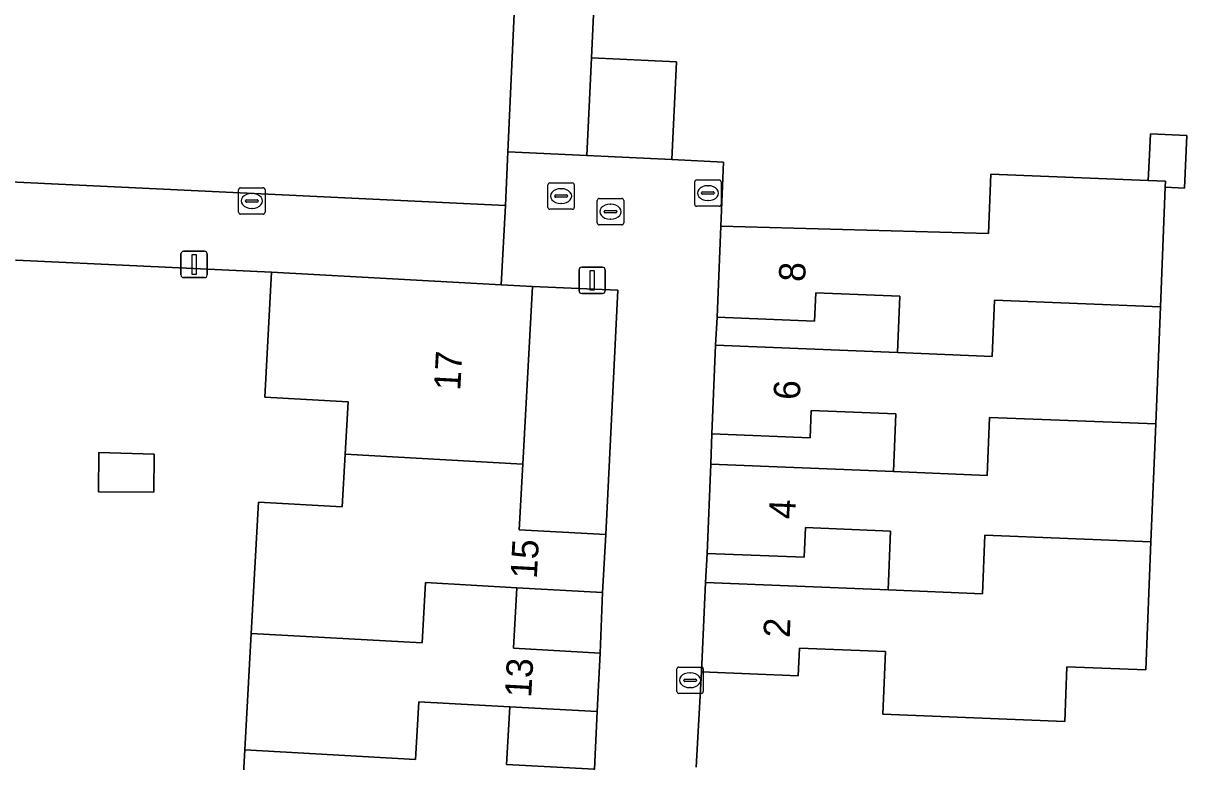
# Model space of a CAD drawing. Extents: x 162989 to 165008, y 383432 to 384338.
# Drawn here: x 164676.23 to 164720.31, y 383825.8 to 383853.78 of the extents above; entities that cross this region are included whole.
import ezdxf

# ---------------------------------------------------------------- set-up
doc = ezdxf.new("R2010")
doc.units = 0
for name, color, linetype in [('IMGEO_Erf', 7, 'Continuous'), ('IMGEO_Kolk', 7, 'Continuous'), ('IMGEO_Lichtmast', 7, 'Continuous'), ('IMGEO_Pand', 7, 'Continuous'), ('IMGEO_Pand_nummerreeks', 7, 'Continuous'), ('IMGEO_Rioolput', 7, 'Continuous'), ('IMGEO_Voetpad_open', 7, 'Continuous')]:
    doc.layers.add(name, color=color, linetype=linetype)

msp = doc.modelspace()

# ---------------------------------------------------------------- linework, layer by layer
at = {"layer": 'IMGEO_Erf'}
for points in [[(164669.361, 383848.077), (164694.497, 383846.866), (164694.591, 383848.908), (164694.996, 383857.73), (164690.321, 383857.959), (164685.884, 383858.176), (164681.387, 383858.396), (164676.412, 383858.64), (164676.559, 383861.641), (164674.58, 383861.737)], [(164698.048, 383858.76), (164697.755, 383852.471), (164700.981, 383852.32), (164700.808, 383848.619), (164702.76, 383848.509), (164702.653, 383846.095), (164712.795, 383845.808), (164712.886, 383848.063), (164718.851, 383847.822), (164718.896, 383848.789), (164718.932, 383849.582), (164720.309, 383849.52), (164720.219, 383847.533), (164719.495, 383847.566), (164719.312, 383843.033), (164719.133, 383838.596), (164718.953, 383834.123), (164718.758, 383829.276), (164715.771, 383829.396), (164715.687, 383827.316), (164708.796, 383827.594), (164708.892, 383829.971), (164705.636, 383830.103), (164705.593, 383829.052), (164701.932, 383829.2), (164701.726, 383825.586)], [(164679.703, 383794.817), (164679.96, 383799.478), (164680.229, 383804.354), (164683.191, 383804.19), (164683.285, 383805.892), (164683.409, 383808.132), (164680.416, 383808.297), (164680.667, 383812.831), (164680.924, 383817.487), (164681.192, 383822.342), (164684.395, 383822.165), (164684.62, 383826.246), (164684.864, 383830.661), (164685.138, 383835.632), (164688.315, 383835.457), (164688.425, 383837.445), (164688.535, 383839.436), (164685.378, 383839.611), (164685.64, 383844.352), (164675.963, 383844.799)]]:
    msp.add_lwpolyline(points, dxfattribs=at)
for points in [[(164698.761, 383843.666), (164695.528, 383843.806), (164695.155, 383837.073), (164695.018, 383834.588), (164698.301, 383834.407)], [(164702.45, 383841.58), (164709.357, 383841.302), (164709.443, 383843.437), (164706.255, 383843.566), (164706.212, 383842.496), (164702.514, 383842.645)], [(164702.274, 383837.07), (164709.203, 383836.791), (164709.291, 383838.978), (164706.083, 383839.107), (164706.041, 383838.07), (164702.315, 383838.221)], [(164679.089, 383837.51), (164681.184, 383837.454), (164681.177, 383836.008), (164679.081, 383836.019)], [(164702.074, 383832.592), (164709.001, 383832.306), (164709.091, 383834.537), (164705.86, 383834.668), (164705.815, 383833.543), (164702.138, 383833.691)], [(164698.18, 383832.209), (164694.934, 383832.388), (164694.808, 383830.099), (164698.091, 383829.917)], [(164697.968, 383827.697), (164694.659, 383827.88), (164694.539, 383825.695), (164697.869, 383825.512)]]:
    msp.add_lwpolyline(points, close=True, dxfattribs=at)
at = {"layer": 'IMGEO_Kolk'}
for p, q in [((164684.463, 383847.544), (164685.315, 383847.544)), ((164684.388, 383846.618), (164684.388, 383847.47)), ((164684.647, 383847.038), (164684.647, 383847.05)), ((164684.69, 383847.087), (164685.088, 383847.087)), ((164684.876, 383847.324), (164684.901, 383847.324)), ((164685.131, 383847.05), (164685.131, 383847.038)), ((164685.389, 383847.47), (164685.389, 383846.618)), ((164697.977, 383846.212), (164697.977, 383847.064)), ((164698.052, 383847.138), (164698.904, 383847.138)), ((164698.978, 383847.064), (164698.978, 383846.212)), ((164685.085, 383847.001), (164684.687, 383847.001)), ((164684.899, 383846.764), (164684.874, 383846.764)), ((164698.236, 383846.632), (164698.236, 383846.644)), ((164698.279, 383846.681), (164698.677, 383846.681)), ((164698.465, 383846.918), (164698.49, 383846.918)), ((164698.72, 383846.644), (164698.72, 383846.632)), ((164685.315, 383846.544), (164684.463, 383846.544)), ((164698.674, 383846.595), (164698.276, 383846.595)), ((164698.488, 383846.358), (164698.463, 383846.358)), ((164698.904, 383846.138), (164698.052, 383846.138)), ((164700.993, 383828.459), (164700.993, 383829.311)), ((164701.068, 383829.385), (164701.92, 383829.385)), ((164701.481, 383829.165), (164701.506, 383829.165)), ((164701.994, 383829.311), (164701.994, 383828.459)), ((164701.252, 383828.879), (164701.252, 383828.891)), ((164701.69, 383828.842), (164701.292, 383828.842)), ((164701.295, 383828.928), (164701.693, 383828.928)), ((164701.504, 383828.605), (164701.479, 383828.605)), ((164701.736, 383828.891), (164701.736, 383828.879)), ((164701.92, 383828.385), (164701.068, 383828.385))]:
    msp.add_line(p, q, dxfattribs=at)
for points in [[(164684.463, 383847.544), (164685.315, 383847.544)], [(164684.388, 383846.618), (164684.388, 383847.47)], [(164685.389, 383847.47), (164685.389, 383846.618)], [(164697.977, 383846.212), (164697.977, 383847.064)], [(164698.052, 383847.138), (164698.904, 383847.138)], [(164698.978, 383847.064), (164698.978, 383846.212)], [(164685.315, 383846.544), (164684.463, 383846.544)], [(164698.904, 383846.138), (164698.052, 383846.138)], [(164700.993, 383828.459), (164700.993, 383829.311)], [(164701.068, 383829.385), (164701.92, 383829.385)], [(164701.994, 383829.311), (164701.994, 383828.459)], [(164701.92, 383828.385), (164701.068, 383828.385)]]:
    msp.add_lwpolyline(points, dxfattribs=at)
for centre, radius, start, end in [((164684.465, 383847.468), 0.0765, 91.552, 178.448), ((164684.465, 383847.468), 0.0765, 91.552, 178.448), ((164685.313, 383847.468), 0.0765, 1.552, 88.448), ((164685.313, 383847.468), 0.0765, 1.552, 88.448), ((164684.687, 383847.047), 0.0403, 85.8775, 175.7526), ((164685.092, 383847.049), 0.0386, 1.7309, 96.639), ((164698.054, 383847.062), 0.0765, 91.552, 178.448), ((164698.054, 383847.062), 0.0765, 91.552, 178.448), ((164698.902, 383847.062), 0.0765, 1.552, 88.448), ((164698.902, 383847.062), 0.0765, 1.552, 88.448), ((164684.465, 383846.62), 0.0765, 181.552, 268.448), ((164684.465, 383846.62), 0.0765, 181.552, 268.448), ((164684.684, 383847.037), 0.0366, 178.938, 274.7102), ((164685.088, 383847.044), 0.043, 264.8664, 352.4533), ((164685.313, 383846.62), 0.0765, 271.552, 358.448), ((164685.313, 383846.62), 0.0765, 271.552, 358.448), ((164698.276, 383846.641), 0.0403, 85.8775, 175.7526), ((164698.273, 383846.631), 0.0366, 178.938, 274.7102), ((164698.677, 383846.638), 0.043, 264.8664, 352.4533), ((164698.681, 383846.643), 0.0386, 1.7309, 96.639), ((164698.054, 383846.214), 0.0765, 181.552, 268.448), ((164698.054, 383846.214), 0.0765, 181.552, 268.448), ((164698.902, 383846.214), 0.0765, 271.552, 358.448), ((164698.902, 383846.214), 0.0765, 271.552, 358.448), ((164701.07, 383829.309), 0.0765, 91.552, 178.448), ((164701.07, 383829.309), 0.0765, 91.552, 178.448), ((164701.918, 383829.309), 0.0765, 1.552, 88.448), ((164701.918, 383829.309), 0.0765, 1.552, 88.448), ((164701.292, 383828.888), 0.0403, 85.8775, 175.7526), ((164701.289, 383828.878), 0.0366, 178.938, 274.7102), ((164701.693, 383828.885), 0.043, 264.8664, 352.4533), ((164701.697, 383828.89), 0.0386, 1.7309, 96.639), ((164701.07, 383828.461), 0.0765, 181.552, 268.448), ((164701.07, 383828.461), 0.0765, 181.552, 268.448), ((164701.918, 383828.461), 0.0765, 271.552, 358.448), ((164701.918, 383828.461), 0.0765, 271.552, 358.448)]:
    msp.add_arc(centre, radius, start, end, dxfattribs=at)
for centre, major_axis, ratio, start_param, end_param in [((164684.875, 383847.044), (-0.387, 0.002), 0.722429, 4.712389, 7.853982), ((164684.9, 383847.044), (-0.39, 0.002), 0.717154, 1.570796, 4.712389), ((164698.464, 383846.638), (-0.387, 0.002), 0.722429, 4.712389, 7.853982), ((164698.489, 383846.638), (-0.39, 0.002), 0.717154, 1.570796, 4.712389), ((164701.48, 383828.885), (-0.387, 0.002), 0.722429, 4.712389, 7.853982), ((164701.505, 383828.885), (-0.39, 0.002), 0.717154, 1.570796, 4.712389)]:
    msp.add_ellipse(centre, major_axis=major_axis, ratio=ratio, start_param=start_param, end_param=end_param, dxfattribs=at)
at = {"layer": 'IMGEO_Lichtmast'}
for p, q in [((164682.206, 383844.239), (164682.206, 383845.039)), ((164682.206, 383845.039), (164682.206, 383844.239)), ((164682.306, 383845.139), (164683.096, 383845.139)), ((164683.096, 383845.139), (164682.306, 383845.139)), ((164683.196, 383845.039), (164683.196, 383844.239)), ((164683.196, 383844.239), (164683.196, 383845.039)), ((164697.286, 383843.637), (164697.286, 383844.437)), ((164697.286, 383844.437), (164697.286, 383843.637)), ((164697.386, 383844.537), (164698.176, 383844.537)), ((164698.176, 383844.537), (164697.386, 383844.537)), ((164698.276, 383844.437), (164698.276, 383843.637)), ((164698.276, 383843.637), (164698.276, 383844.437)), ((164683.096, 383844.139), (164682.306, 383844.139)), ((164682.306, 383844.139), (164683.096, 383844.139)), ((164698.176, 383843.537), (164697.386, 383843.537)), ((164697.386, 383843.537), (164698.176, 383843.537))]:
    msp.add_line(p, q, dxfattribs=at)
for points in [[(164682.626, 383845.014), (164682.776, 383845.014), (164682.776, 383844.264), (164682.626, 383844.264), (164682.626, 383845.014)], [(164697.706, 383844.412), (164697.856, 383844.412), (164697.856, 383843.662), (164697.706, 383843.662), (164697.706, 383844.412)]]:
    msp.add_lwpolyline(points, dxfattribs=at)
for centre, start, end in [((164682.306, 383845.039), 90, 180), ((164682.306, 383845.039), 90, 180), ((164683.096, 383845.039), 0, 90), ((164683.096, 383845.039), 360, 90), ((164697.386, 383844.437), 90, 180), ((164697.386, 383844.437), 90, 180), ((164698.176, 383844.437), 0, 90), ((164698.176, 383844.437), 360, 90), ((164682.306, 383844.239), 180, 270), ((164682.306, 383844.239), 180, 270), ((164683.096, 383844.239), 270, 0), ((164683.096, 383844.239), 270, 0), ((164697.386, 383843.637), 180, 270), ((164697.386, 383843.637), 180, 270), ((164698.176, 383843.637), 270, 0), ((164698.176, 383843.637), 270, 0)]:
    msp.add_arc(centre, 0.1, start, end, dxfattribs=at)
at = {"layer": 'IMGEO_Pand'}
for points in [[(164700.808, 383848.619), (164700.981, 383852.32), (164697.755, 383852.471), (164697.582, 383848.769)], [(164718.851, 383847.822), (164719.504, 383847.796), (164719.495, 383847.566), (164720.219, 383847.533), (164720.309, 383849.52), (164718.932, 383849.582), (164718.896, 383848.789)], [(164719.495, 383847.566), (164719.504, 383847.796), (164718.851, 383847.822), (164712.886, 383848.063), (164712.795, 383845.808), (164702.653, 383846.095), (164702.514, 383842.645), (164706.212, 383842.496), (164706.255, 383843.566), (164709.443, 383843.437), (164709.357, 383841.302), (164712.936, 383841.155), (164713.021, 383843.289), (164719.312, 383843.033)], [(164695.528, 383843.806), (164694.332, 383843.872), (164685.64, 383844.352), (164685.378, 383839.611), (164688.535, 383839.436), (164688.425, 383837.445), (164695.155, 383837.073)], [(164719.133, 383838.596), (164719.312, 383843.033), (164713.021, 383843.289), (164712.936, 383841.155), (164709.357, 383841.302), (164702.45, 383841.58), (164702.315, 383838.221), (164706.041, 383838.07), (164706.083, 383839.107), (164709.291, 383838.978), (164709.203, 383836.791), (164712.754, 383836.647), (164712.842, 383838.841)], [(164719.133, 383838.596), (164712.842, 383838.841), (164712.754, 383836.647), (164709.203, 383836.791), (164702.274, 383837.07), (164702.138, 383833.691), (164705.815, 383833.543), (164705.86, 383834.668), (164709.091, 383834.537), (164709.001, 383832.306), (164712.574, 383832.158), (164712.663, 383834.386), (164718.953, 383834.123)], [(164679.089, 383837.51), (164679.081, 383836.019), (164681.177, 383836.008), (164681.184, 383837.454)], [(164695.155, 383837.073), (164688.425, 383837.445), (164688.315, 383835.457), (164685.138, 383835.632), (164684.864, 383830.661), (164691.339, 383830.296), (164691.465, 383832.582), (164694.934, 383832.388), (164698.18, 383832.209), (164698.301, 383834.407), (164695.018, 383834.588)], [(164709.001, 383832.306), (164702.074, 383832.592), (164701.932, 383829.2), (164705.593, 383829.052), (164705.636, 383830.103), (164708.892, 383829.971), (164708.796, 383827.594), (164715.687, 383827.316), (164715.771, 383829.396), (164718.758, 383829.276), (164718.953, 383834.123), (164712.663, 383834.386), (164712.574, 383832.158)], [(164684.864, 383830.661), (164684.62, 383826.246), (164691.095, 383825.886), (164691.216, 383828.073), (164694.659, 383827.88), (164697.968, 383827.697), (164698.091, 383829.917), (164694.808, 383830.099), (164694.934, 383832.388), (164691.465, 383832.582), (164691.339, 383830.296)], [(164691.098, 383821.799), (164691.195, 383823.553), (164697.75, 383823.358), (164697.869, 383825.512), (164694.539, 383825.695), (164694.659, 383827.88), (164691.216, 383828.073), (164691.095, 383825.886), (164684.62, 383826.246), (164684.395, 383822.165)]]:
    msp.add_lwpolyline(points, close=True, dxfattribs=at)
at = {"layer": 'IMGEO_Rioolput'}
for p, q in [((164696.105, 383846.802), (164696.105, 383847.654)), ((164696.18, 383847.728), (164697.032, 383847.728)), ((164696.593, 383847.508), (164696.618, 383847.508)), ((164697.106, 383847.654), (164697.106, 383846.802)), ((164701.669, 383846.916), (164701.669, 383847.768)), ((164701.744, 383847.842), (164702.596, 383847.842)), ((164702.157, 383847.622), (164702.182, 383847.622)), ((164702.67, 383847.768), (164702.67, 383846.916)), ((164696.364, 383847.222), (164696.364, 383847.234)), ((164696.802, 383847.185), (164696.404, 383847.185)), ((164696.407, 383847.271), (164696.805, 383847.271)), ((164696.848, 383847.234), (164696.848, 383847.222)), ((164701.928, 383847.336), (164701.928, 383847.348)), ((164702.366, 383847.299), (164701.968, 383847.299)), ((164701.971, 383847.385), (164702.369, 383847.385)), ((164702.18, 383847.062), (164702.155, 383847.062)), ((164702.412, 383847.348), (164702.412, 383847.336)), ((164697.032, 383846.728), (164696.18, 383846.728)), ((164696.616, 383846.948), (164696.591, 383846.948)), ((164702.596, 383846.842), (164701.744, 383846.842))]:
    msp.add_line(p, q, dxfattribs=at)
for points in [[(164696.105, 383846.802), (164696.105, 383847.654)], [(164696.18, 383847.728), (164697.032, 383847.728)], [(164697.106, 383847.654), (164697.106, 383846.802)], [(164701.669, 383846.916), (164701.669, 383847.768)], [(164701.744, 383847.842), (164702.596, 383847.842)], [(164702.67, 383847.768), (164702.67, 383846.916)], [(164697.032, 383846.728), (164696.18, 383846.728)], [(164702.596, 383846.842), (164701.744, 383846.842)]]:
    msp.add_lwpolyline(points, dxfattribs=at)
for centre, radius, start, end in [((164696.182, 383847.652), 0.0765, 91.552, 178.448), ((164696.182, 383847.652), 0.0765, 91.552, 178.448), ((164697.03, 383847.652), 0.0765, 1.552, 88.448), ((164697.03, 383847.652), 0.0765, 1.552, 88.448), ((164701.746, 383847.766), 0.0765, 91.552, 178.448), ((164701.746, 383847.766), 0.0765, 91.552, 178.448), ((164702.594, 383847.766), 0.0765, 1.552, 88.448), ((164702.594, 383847.766), 0.0765, 1.552, 88.448), ((164696.404, 383847.231), 0.0403, 85.8775, 175.7526), ((164696.401, 383847.221), 0.0366, 178.938, 274.7102), ((164696.805, 383847.228), 0.043, 264.8664, 352.4533), ((164696.809, 383847.233), 0.0386, 1.7309, 96.639), ((164701.968, 383847.345), 0.0403, 85.8775, 175.7526), ((164701.965, 383847.335), 0.0366, 178.938, 274.7102), ((164702.369, 383847.342), 0.043, 264.8664, 352.4533), ((164702.373, 383847.347), 0.0386, 1.7309, 96.639), ((164696.182, 383846.804), 0.0765, 181.552, 268.448), ((164696.182, 383846.804), 0.0765, 181.552, 268.448), ((164697.03, 383846.804), 0.0765, 271.552, 358.448), ((164697.03, 383846.804), 0.0765, 271.552, 358.448), ((164701.746, 383846.918), 0.0765, 181.552, 268.448), ((164701.746, 383846.918), 0.0765, 181.552, 268.448), ((164702.594, 383846.918), 0.0765, 271.552, 358.448), ((164702.594, 383846.918), 0.0765, 271.552, 358.448)]:
    msp.add_arc(centre, radius, start, end, dxfattribs=at)
for centre, major_axis, ratio, start_param, end_param in [((164696.592, 383847.228), (-0.387, 0.002), 0.722429, 4.712389, 7.853982), ((164696.617, 383847.228), (-0.39, 0.002), 0.717154, 1.570796, 4.712389), ((164702.156, 383847.342), (-0.387, 0.002), 0.722429, 4.712389, 7.853982), ((164702.181, 383847.342), (-0.39, 0.002), 0.717154, 1.570796, 4.712389)]:
    msp.add_ellipse(centre, major_axis=major_axis, ratio=ratio, start_param=start_param, end_param=end_param, dxfattribs=at)
at = {"layer": 'IMGEO_Voetpad_open'}
for points in [[(164698.843, 383875.97), (164693.614, 383876.265), (164693.427, 383872.448), (164693.344, 383871.015), (164693.139, 383864.419), (164695.318, 383864.312), (164694.996, 383857.73), (164694.591, 383848.908), (164697.582, 383848.769), (164697.755, 383852.471), (164698.048, 383858.76), (164698.501, 383868.459)], [(164669.598, 383851.766), (164642.625, 383853.105), (164642.445, 383849.957), (164645.79, 383849.782), (164655.455, 383849.297), (164666.43, 383848.726), (164666.183, 383845.054), (164669.305, 383844.881), (164669.928, 383844.847), (164672.128, 383845.01), (164675.963, 383844.799), (164685.64, 383844.352), (164694.332, 383843.872), (164694.497, 383846.866), (164669.361, 383848.077)]]:
    msp.add_lwpolyline(points, close=True, dxfattribs=at)
msp.add_lwpolyline([(164701.726, 383825.586), (164701.932, 383829.2), (164702.074, 383832.592), (164702.138, 383833.691), (164702.274, 383837.07), (164702.315, 383838.221), (164702.45, 383841.58), (164702.514, 383842.645), (164702.653, 383846.095), (164702.76, 383848.509), (164700.808, 383848.619), (164697.582, 383848.769), (164694.591, 383848.908), (164694.497, 383846.866), (164694.332, 383843.872), (164695.528, 383843.806), (164698.761, 383843.666), (164698.301, 383834.407), (164698.18, 383832.209), (164698.091, 383829.917), (164697.968, 383827.697), (164697.869, 383825.512)], dxfattribs=at)

# ---------------------------------------------------------------- texts
at = {"layer": 'IMGEO_Pand_nummerreeks'}
for s, rotation, p in [('8', 87.6912, (164705.85, 383843.967)), ('17', 86.8318, (164692.785, 383839.845)), ('6', 87.6985, (164705.649, 383839.494)), ('4', 87.6952, (164705.473, 383834.974)), ('15', 86.849, (164695.684, 383832.712)), ('2', 87.6028, (164705.268, 383830.482)), ('13', 86.8287, (164695.473, 383828.212))]:
    msp.add_text(s, height=1, rotation=rotation, dxfattribs=at).set_placement(p)

doc.saveas('drawing.dxf')
